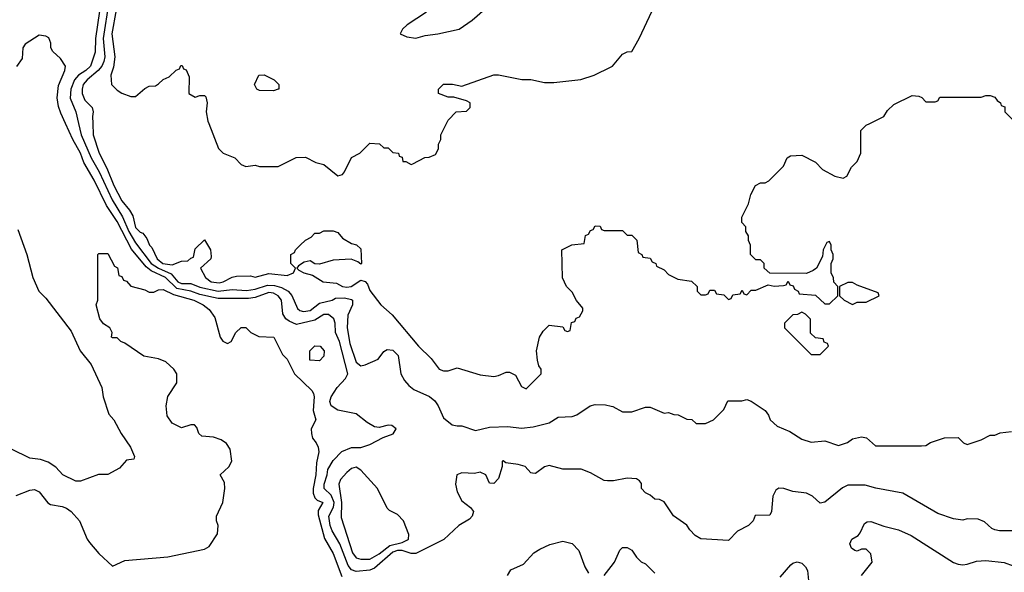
# Model space of a CAD drawing. Header units: inches. Extents: x 1793389 to 1900389, y 320802 to 470796.
# Tile 566 of 656: x 1877426 to 1881711, y 408045 to 410452. Entities that reach past the tile are written whole.
import ezdxf

# ---------------------------------------------------------------- set-up
doc = ezdxf.new("R2010")
doc.units = ezdxf.units.IN
doc.header["$MEASUREMENT"] = 0
for name, color, linetype in [('B8470', 7, 'Continuous'), ('B8471', 7, 'Continuous'), ('B8480', 7, 'Continuous'), ('B8481', 7, 'Continuous')]:
    doc.layers.add(name, color=color, linetype=linetype)

msp = doc.modelspace()

# ---------------------------------------------------------------- linework, layer by layer
at = {"layer": 'B8470', "color": 2}
for points, elevation in [([(1880000, 408443.8), (1879983.5, 408443.5), (1879970, 408446), (1879910, 408478.8), (1879870, 408494.8), (1879790, 408494.8), (1879730, 408511.3), (1879710, 408504.7), (1879670, 408476), (1879656.9, 408476.9), (1879650, 408478), (1879626.4, 408506.4), (1879595.3, 408515.3), (1879542, 408522), (1879530, 408531.3), (1879526, 408530), (1879526, 408506), (1879510, 408454), (1879490, 408432), (1879470, 408434), (1879454, 408470), (1879430, 408482), (1879404.7, 408475.3), (1879350, 408478), (1879328, 408470), (1879322.7, 408430), (1879330, 408395.3), (1879350, 408357.2), (1879387.8, 408327.8), (1879400.9, 408310), (1879395.1, 408290), (1879383.8, 408276.2), (1879337, 408250), (1879271.8, 408188.2), (1879150, 408127.6), (1879130, 408127.4), (1879090, 408140.2), (1879070, 408140.2), (1879050, 408133.4), (1878970, 408064), (1878950, 408054.9), (1878890, 408048.9), (1878870, 408056.4), (1878855.5, 408075.5), (1878819.2, 408170), (1878785.5, 408225.5), (1878776.5, 408250), (1878771.3, 408290), (1878791.4, 408328.6), (1878794.3, 408350), (1878782, 408382), (1878750.4, 408410), (1878750.4, 408430), (1878764.6, 408470), (1878766.8, 408493.2), (1878790, 408532.7), (1878828.2, 408571.8), (1878870, 408589.5), (1878910.7, 408589.3), (1878950, 408602), (1879007.1, 408632.9), (1879050.9, 408649.1), (1879064.7, 408670), (1879045.4, 408685.4), (1879030, 408686), (1878990, 408676.3), (1878970, 408679.1), (1878937.6, 408697.6), (1878890, 408736), (1878810.9, 408750.9), (1878782, 408770), (1878776, 408790), (1878782, 408810), (1878808, 408850), (1878844.4, 408890), (1878854, 408910), (1878817.3, 409050), (1878800.4, 409090), (1878799.3, 409130), (1878793, 409150), (1878770, 409168.4), (1878750, 409168.4), (1878710, 409143.6), (1878630, 409124.4), (1878598.5, 409138.5), (1878584.4, 409150), (1878571.7, 409171.7), (1878564.9, 409230), (1878550.3, 409250), (1878530, 409261.2), (1878510, 409264.5), (1878450, 409242.2), (1878422.3, 409237.7), (1878290, 409238), (1878270, 409241.6), (1878210, 409255), (1878170, 409270.1), (1878110, 409282.1), (1878060.8, 409330), (1877998, 409358), (1877976.1, 409376.1), (1877912.5, 409452.5), (1877850, 409573.4), (1877803.2, 409643.2), (1877750, 409753), (1877704.6, 409830), (1877690, 409870.6), (1877656.5, 409930), (1877625.4, 410000)], 230), ([(1877682.1, 410000), (1877694, 409950), (1877737.5, 409850), (1877772, 409790), (1877827.9, 409667.9), (1877873, 409593), (1877900.5, 409530), (1877930, 409479.6), (1877998.4, 409390), (1878029.2, 409369.2), (1878085.2, 409345.2), (1878114, 409310), (1878130, 409303.5), (1878170, 409303.2), (1878210, 409286.5), (1878290, 409270.2), (1878350, 409276.9), (1878412.8, 409272.8), (1878450, 409278.8), (1878504.3, 409295.7), (1878535, 409295.1), (1878565.8, 409285.8), (1878594, 409270), (1878610.2, 409250.2), (1878634.4, 409194.4), (1878645, 409184.9), (1878661.1, 409181.1), (1878690, 409185.2), (1878730, 409217.1), (1878786, 409230), (1878800.2, 409239.8), (1878838.7, 409241.3), (1878870, 409234), (1878874.4, 409230), (1878874.4, 409210), (1878854.5, 409165.5), (1878851.3, 409110), (1878862.2, 409042.2), (1878890, 408960.5), (1878910, 408945.3), (1878930, 408948.5), (1878986, 408974), (1879010, 409007.3), (1879024.5, 409015.5), (1879050, 409013), (1879072.4, 408990), (1879084.9, 408910), (1879101.1, 408881.1), (1879118.8, 408858.8), (1879141.4, 408841.4), (1879210, 408810.7), (1879232.5, 408792.5), (1879247.3, 408770), (1879270, 408718), (1879307.9, 408687.9), (1879330, 408682.8), (1879350, 408684), (1879410, 408662.8), (1879470, 408677.3), (1879550, 408680.7), (1879610, 408673), (1879660.9, 408679.1), (1879730, 408696), (1879770, 408721), (1879830, 408724.7), (1879850, 408731.3), (1879908, 408770), (1879930, 408776), (1879975.3, 408775.3), (1880000, 408768.6)], 234), ([(1877744, 410000), (1877746, 409950), (1877772.2, 409870), (1877805.2, 409805.2), (1877834.9, 409730), (1877870, 409663), (1877903.1, 409623.1), (1877917.6, 409597.6), (1877930, 409547.3), (1877950, 409526.8), (1877962, 409522), (1877979.8, 409499.8), (1877990.7, 409470), (1878000.3, 409460.3), (1878023.6, 409410), (1878048.5, 409390), (1878090, 409384), (1878130, 409401), (1878158, 409402), (1878170, 409414), (1878182, 409418), (1878190, 409454), (1878230, 409494), (1878256, 409450), (1878259.8, 409420.2), (1878258, 409410), (1878212, 409370), (1878234.9, 409330), (1878259.1, 409310), (1878294.6, 409305.4), (1878312, 409310), (1878350, 409330.8), (1878370, 409334.8), (1878430, 409336), (1878450, 409331.3), (1878510, 409346), (1878590, 409338), (1878618, 409350), (1878626, 409370), (1878606, 409390), (1878606, 409430), (1878622, 409438), (1878626, 409450), (1878646, 409470), (1878670, 409492), (1878694.6, 409505.4), (1878710, 409522), (1878730, 409522), (1878750, 409532), (1878790, 409532), (1878810, 409524.7), (1878830, 409501), (1878870, 409478), (1878891.6, 409471.6), (1878910, 409454), (1878914, 409390), (1878910, 409388), (1878898, 409398), (1878868.4, 409408.4), (1878790, 409405.2), (1878730, 409388), (1878710, 409388.7), (1878690, 409402), (1878663.6, 409396.4), (1878639.6, 409380.4), (1878632, 409370), (1878641, 409361), (1878662, 409350), (1878699.5, 409339.5), (1878746.8, 409310), (1878805.1, 409305.1), (1878831.3, 409290), (1878850, 409286.7), (1878868.7, 409290), (1878910, 409318), (1878930, 409312), (1878939.8, 409299.8), (1878950, 409272), (1878997.3, 409210), (1879047.2, 409167.2), (1879161, 409030), (1879215.9, 408975.9), (1879252, 408930), (1879270, 408922.8), (1879290, 408922.8), (1879330, 408936), (1879430, 408906), (1879490, 408898.8), (1879510, 408902), (1879543.1, 408916.9), (1879556.9, 408916.9), (1879583.6, 408903.6), (1879610, 408854), (1879630, 408844.7), (1879695.3, 408910), (1879695.3, 408930), (1879685.2, 408945.2), (1879679, 408970), (1879675.3, 409010), (1879688.7, 409070), (1879704.7, 409095.3), (1879730, 409122), (1879790, 409114), (1879798, 409098), (1879810, 409094), (1879822, 409098), (1879827.3, 409132.7), (1879842, 409138), (1879848, 409152), (1879862, 409158), (1879876.4, 409183.6), (1879876.4, 409196.4), (1879848.4, 409228.4), (1879830, 409266), (1879806, 409290), (1879788.4, 409328.4), (1879786, 409450), (1879828.4, 409471.6), (1879882, 409478), (1879888.4, 409511.6), (1879902, 409518), (1879910, 409534), (1879922, 409538), (1879930, 409554), (1879952.7, 409552.7), (1879958, 409538), (1879970, 409534), (1880000, 409534)], 238), ([(1878248.6, 410000), (1878291.1, 409891.1), (1878311.1, 409871.1), (1878362, 409850), (1878390, 409822), (1878410, 409812), (1878450, 409818), (1878470, 409812), (1878550, 409812), (1878628.4, 409851.6), (1878670, 409854), (1878714, 409830), (1878750, 409822), (1878810, 409771.3), (1878830, 409778), (1878839, 409790), (1878870, 409852), (1878906, 409870), (1878950, 409914), (1878991.6, 409911.6), (1879010, 409894), (1879030, 409894), (1879050, 409874), (1879074, 409870), (1879078, 409858), (1879090, 409854), (1879094, 409834), (1879106, 409834), (1879130, 409822), (1879136.4, 409823.6), (1879188.4, 409851.6), (1879207.3, 409852.7), (1879235.3, 409864.7), (1879248, 409890), (1879248, 409910), (1879258, 409930), (1879258, 409950), (1879283, 410000)], 242), ([(1877417.7, 409537.7), (1877457, 409430), (1877483.7, 409330), (1877509.4, 409270), (1877538.9, 409238.9), (1877650, 409095.3), (1877689.5, 409009.5), (1877737.2, 408950), (1877784, 408850), (1877788.7, 408810), (1877814, 408734), (1877835.3, 408710), (1877868, 408650), (1877908, 408590), (1877926, 408550), (1877922, 408538), (1877890, 408534), (1877860.4, 408499.6), (1877810, 408472), (1877768.9, 408471.1), (1877690, 408442), (1877670, 408442), (1877614, 408470), (1877583.6, 408503.6), (1877550, 408524.7), (1877516.9, 408536.9), (1877470, 408542), (1877390, 408582)], 230), ([(1877410, 408379.3), (1877470, 408403.8), (1877490, 408405.5), (1877510, 408395.5), (1877548.4, 408348.4), (1877560.3, 408340.3), (1877610, 408332.4), (1877630, 408324.4), (1877650.5, 408310), (1877685.5, 408270), (1877719.5, 408190), (1877730, 408175.5), (1877770, 408127.3), (1877830, 408072), (1877882.7, 408097.3), (1878070, 408113), (1878230, 408146), (1878250, 408158), (1878287.3, 408212.7), (1878289.5, 408249.5), (1878282, 408270), (1878282.7, 408290), (1878309.2, 408350), (1878319, 408410), (1878317.2, 408437.2), (1878298, 408470), (1878335.6, 408504.4), (1878349.6, 408530), (1878342, 408582), (1878326.2, 408606.2), (1878302.9, 408622.9), (1878270, 408634), (1878218, 408638), (1878206, 408650), (1878196.4, 408676.4), (1878187.3, 408687.3), (1878170, 408688), (1878130, 408675.3), (1878090, 408695.3), (1878067, 408727), (1878063.7, 408770), (1878070, 408811.3), (1878109, 408870), (1878109, 408910), (1878097.2, 408930), (1878061.7, 408961.7), (1878030, 408974.5), (1877966.6, 408986.6), (1877883.1, 409043.1), (1877866, 409050), (1877850, 409066), (1877830, 409066), (1877826, 409070), (1877828, 409090), (1877818, 409110), (1877790, 409128), (1877775.3, 409150), (1877758, 409210), (1877766, 409230), (1877766, 409430), (1877770, 409434), (1877810, 409434), (1877838, 409378), (1877851.3, 409371.3), (1877858, 409338), (1877870, 409334), (1877878, 409318), (1877890, 409314), (1877910, 409292), (1877970, 409276), (1877990, 409266), (1878010, 409266), (1878030, 409276), (1878050, 409277.3), (1878095.2, 409255.2), (1878184, 409230), (1878224, 409210), (1878251, 409190), (1878274.4, 409154.4), (1878298, 409070), (1878310, 409052), (1878330, 409042), (1878346, 409050), (1878366, 409090), (1878390, 409112), (1878410, 409112), (1878432, 409090), (1878467.3, 409072.7), (1878532, 409070), (1878570, 408994), (1878590, 408974), (1878622, 408910), (1878697.3, 408837.3), (1878704, 408824), (1878707.3, 408810), (1878703.1, 408750), (1878714, 408710), (1878694.9, 408670), (1878695.3, 408650), (1878700.4, 408630), (1878716.4, 408610), (1878724.9, 408590), (1878727.7, 408570), (1878717.2, 408522.8), (1878715.3, 408470), (1878702.4, 408410), (1878703.6, 408390), (1878710.3, 408370.3), (1878720.3, 408360.3), (1878744.7, 408350), (1878724.8, 408315.2), (1878724.2, 408295.8), (1878752.4, 408192.4), (1878790, 408126.8), (1878827.2, 408027.2)], 226), ([(1879548.7, 408031.3), (1879563.1, 408056.9), (1879618.6, 408081.4), (1879664, 408130), (1879690, 408146), (1879732.9, 408167.1), (1879790, 408180.5), (1879830.4, 408170.4), (1879859.8, 408139.8), (1879884.7, 408070), (1879902, 408042)], 226), ([(1879970, 408031.3), (1880000, 408071.3)], 226)]:
    msp.add_lwpolyline(points, dxfattribs=dict(at, elevation=elevation))
for points, elevation in [([(1878730, 408966), (1878688, 408970), (1878688, 409010), (1878710, 409032), (1878734, 409030), (1878751.3, 409010), (1878750, 408986)], 226), ([(1878890, 408503.6), (1878870, 408497.6), (1878850, 408479.7), (1878822, 408450), (1878814.9, 408430), (1878826.4, 408350), (1878824.2, 408284.2), (1878873.7, 408130), (1878890, 408108.8), (1878910, 408102.3), (1878950, 408103.1), (1878990, 408125.5), (1879037.2, 408162.8), (1879090, 408175.6), (1879113.7, 408186.3), (1879118, 408190), (1879119.5, 408210), (1879095.6, 408270), (1879070, 408296.9), (1879035.3, 408315.3), (1879025.4, 408325.4), (1878983.6, 408410), (1878910, 408489.6)], 234)]:
    msp.add_lwpolyline(points, close=True, dxfattribs=dict(at, elevation=elevation))
at = {"layer": 'B8471', "color": 2}
for points, elevation in [([(1877781.2, 410550), (1877755.2, 410370), (1877754.2, 410310), (1877733.8, 410250), (1877713.4, 410230), (1877681.1, 410210), (1877664.7, 410190), (1877648, 410150), (1877646, 410110), (1877670.2, 410050), (1877682.1, 410000)], 234), ([(1877813.5, 410530), (1877788.5, 410370), (1877795.8, 410290), (1877791.4, 410270), (1877783.2, 410250), (1877767.6, 410230), (1877719.5, 410190), (1877702.6, 410170), (1877697, 410150), (1877698.4, 410130), (1877710, 410101), (1877741, 410070), (1877746, 410050), (1877742.8, 410030), (1877744, 410000)], 238), ([(1877845.4, 410494.6), (1877827.1, 410390), (1877840.3, 410290), (1877834.2, 410245.8), (1877822, 410210), (1877826, 410170), (1877850, 410144.7), (1877870, 410131.3), (1877910, 410118), (1877930, 410118), (1877970, 410152), (1877990, 410162), (1878016.4, 410163.6), (1878030, 410172), (1878050, 410192), (1878076.4, 410203.6), (1878107.3, 410232.7), (1878122, 410238), (1878127.3, 410252.7), (1878132.7, 410252.7), (1878138, 410238), (1878150, 410234), (1878163.6, 410203.6), (1878162, 410130), (1878190, 410114), (1878210, 410122), (1878230, 410122), (1878236, 410116), (1878242, 410090), (1878238, 410050), (1878244.7, 410010), (1878248.6, 410000)], 242), ([(1879195.9, 410484.1), (1879112, 410430), (1879092, 410410), (1879082, 410390), (1879110, 410378), (1879150, 410371.3), (1879190, 410382.8), (1879246, 410390), (1879338, 410410), (1879395.3, 410450), (1879450, 410498)], 246), ([(1877625.4, 410000), (1877605.3, 410045.3), (1877594.3, 410074.3), (1877588.4, 410111.6), (1877594.6, 410165.4), (1877622.8, 410230), (1877624.7, 410250), (1877603.6, 410283.6), (1877570, 410314), (1877562, 410330), (1877562, 410350), (1877552.7, 410372.7), (1877539.6, 410379.6), (1877510, 410384.7), (1877450, 410344.7), (1877439, 410330), (1877436.5, 410283.5), (1877412.5, 410247.5)], 230), ([(1879283, 410000), (1879290, 410014), (1879326, 410050), (1879370, 410054), (1879386, 410070), (1879386, 410090), (1879370, 410098), (1879314.6, 410114.6), (1879290, 410115.3), (1879248, 410130), (1879248, 410150), (1879270, 410171.3), (1879310, 410171.3), (1879350, 410162), (1879490, 410211.3), (1879510, 410211.3), (1879611.6, 410191.6), (1879650, 410191.3), (1879710, 410178), (1879750, 410178), (1879868.4, 410191.6), (1879926, 410210), (1880000, 410247)], 242)]:
    msp.add_lwpolyline(points, dxfattribs=dict(at, elevation=elevation))
at = {"layer": 'B8471', "color": 2, "elevation": 242}
msp.add_lwpolyline([(1878530, 410142), (1878470, 410144), (1878458, 410150), (1878448, 410170), (1878466, 410210), (1878490, 410212), (1878534, 410190), (1878554, 410170), (1878554, 410150), (1878550, 410148.7)], close=True, dxfattribs=at)
at = {"layer": 'B8480', "color": 2}
for points, elevation in [([(1880000, 409534), (1880050, 409534), (1880070, 409514), (1880090, 409514), (1880111.6, 409491.6), (1880118, 409438), (1880134, 409430), (1880138, 409418), (1880170, 409414), (1880178, 409398), (1880194, 409390), (1880198, 409378), (1880230, 409362), (1880250, 409342), (1880290, 409322), (1880350, 409314), (1880374, 409290), (1880374, 409270), (1880390, 409254), (1880410, 409254), (1880422, 409258), (1880430, 409274), (1880450, 409274), (1880458, 409258), (1880490, 409254), (1880510, 409234), (1880522, 409238), (1880530, 409254), (1880562, 409258), (1880570, 409274), (1880578, 409258), (1880590, 409254), (1880610, 409274), (1880630, 409274), (1880683.1, 409296.9), (1880710, 409292), (1880750, 409294), (1880762, 409298), (1880770, 409314), (1880778, 409298), (1880792.7, 409292.7), (1880798, 409278), (1880814, 409270), (1880818, 409258), (1880890, 409252), (1880930, 409214), (1880950, 409214), (1880986, 409250), (1880986, 409290), (1880968.4, 409308.4), (1880967.3, 409327.3), (1880958, 409350), (1880958, 409390), (1880966, 409410), (1880966, 409430), (1880958, 409450), (1880958, 409470), (1880950, 409486), (1880938, 409482), (1880922, 409450), (1880919.6, 409420.4), (1880894, 409370), (1880879.6, 409360.4), (1880850, 409346), (1880690, 409348), (1880666, 409370), (1880666, 409390), (1880650, 409406), (1880630, 409406), (1880606, 409430), (1880606, 409470), (1880598, 409490), (1880598, 409510), (1880586, 409530), (1880586, 409550), (1880568.4, 409568.4), (1880568.4, 409591.6), (1880598, 409650), (1880608, 409690), (1880628, 409730), (1880650, 409742), (1880670, 409742), (1880686, 409750), (1880750, 409814), (1880766, 409850), (1880780.4, 409859.6), (1880830, 409862), (1880890, 409832), (1880919.6, 409799.6), (1880974, 409770), (1881010, 409762), (1881026, 409770), (1881046, 409810), (1881070, 409834), (1881086, 409870), (1881086, 409970), (1881110, 409992), (1881126, 410000)], 238), ([(1880000, 408768.6), (1880006.8, 408766.8), (1880050, 408744.7), (1880090, 408744.7), (1880150, 408764.7), (1880170, 408764.7), (1880230, 408738), (1880250, 408742), (1880272.7, 408732.7), (1880291.6, 408731.6), (1880330, 408712), (1880351.6, 408711.6), (1880370, 408694), (1880410, 408694), (1880446, 408710), (1880490, 408754), (1880508.4, 408791.6), (1880568.4, 408791.6), (1880590, 408798), (1880610, 408791.3), (1880670.5, 408750.5), (1880684.7, 408730), (1880691.3, 408710), (1880722, 408682), (1880778, 408658), (1880830, 408624.7), (1880870, 408612), (1880930, 408618), (1880990, 408598), (1881029.1, 408610.9), (1881050, 408626), (1881090, 408636), (1881110.6, 408630.6), (1881150, 408596), (1881350, 408596), (1881370, 408598), (1881390, 408611.3), (1881450, 408631.3), (1881510, 408632), (1881534, 408610), (1881550, 408602), (1881610, 408622), (1881650, 408642), (1881670, 408642), (1881692.7, 408652.7), (1881742, 408658)], 234), ([(1881770, 408226), (1881690, 408226.8), (1881670, 408231), (1881656, 408236), (1881625.4, 408265.4), (1881596.9, 408276.9), (1881550, 408278), (1881530, 408272), (1881490, 408278), (1881422, 408302), (1881270, 408390.8), (1881151.6, 408411.6), (1881105.4, 408425.4), (1881030, 408424.7), (1881006.3, 408413.7), (1880930, 408351.3), (1880910, 408346), (1880876.8, 408376.8), (1880850.6, 408390.6), (1880790, 408398), (1880751.1, 408411.1), (1880730, 408411.3), (1880716.4, 408403.6), (1880703.1, 408376.9), (1880698, 408310), (1880690, 408294), (1880627.3, 408292.7), (1880618, 408270), (1880598, 408250), (1880550, 408224.7), (1880510, 408184.7), (1880390, 408191.3), (1880365.4, 408205.4), (1880342, 408230), (1880330, 408251.3), (1880270.9, 408290.9), (1880230, 408352), (1880210, 408362), (1880190, 408364.7), (1880170, 408382), (1880150, 408392), (1880132, 408410), (1880131.6, 408431.6), (1880123.6, 408443.6), (1880110, 408452), (1880070, 408456), (1880010, 408444), (1880000, 408443.8)], 230), ([(1881090, 408031.3), (1881135.3, 408090), (1881130, 408126), (1881110, 408146), (1881090, 408146), (1881070, 408138), (1881060.4, 408140.4), (1881046, 408150), (1881038, 408170), (1881048, 408190), (1881074.6, 408205.4), (1881083.1, 408216.9), (1881102, 408258), (1881114, 408266), (1881130, 408266.8), (1881186.2, 408246.2), (1881250.3, 408230.3), (1881306.3, 408206.3), (1881490, 408088.2), (1881510, 408081.6), (1881530, 408078), (1881550, 408080.5), (1881590, 408093.4), (1881630, 408097.3), (1881710, 408087.7), (1881750, 408074)], 226), ([(1880000, 408071.3), (1880014, 408090), (1880038, 408142), (1880050, 408154), (1880070, 408154), (1880090, 408142), (1880110.9, 408110.9), (1880131.1, 408091.1), (1880150, 408082), (1880190, 408042)], 226), ([(1880735.6, 408024.4), (1880781.5, 408078.5), (1880790, 408086), (1880810, 408091), (1880830, 408086), (1880846, 408070), (1880854, 408054), (1880858.8, 408010)], 226)]:
    msp.add_lwpolyline(points, dxfattribs=dict(at, elevation=elevation))
at = {"layer": 'B8480', "color": 2, "elevation": 238}
for points in [[(1881050, 409308), (1881030, 409308), (1880994, 409290), (1880994, 409250), (1881014, 409230), (1881050, 409212), (1881070, 409222), (1881110, 409222), (1881166, 409250), (1881162, 409262), (1881070, 409295.3)], [(1880830, 409178), (1880811.6, 409168.4), (1880790, 409166), (1880754, 409130), (1880754, 409110), (1880870, 408994), (1880910, 408994), (1880946, 409030), (1880942, 409042), (1880927.3, 409047.3), (1880922, 409062), (1880890, 409066), (1880867.3, 409087.3), (1880867.3, 409147.3), (1880846, 409170)]]:
    msp.add_lwpolyline(points, close=True, dxfattribs=at)
at = {"layer": 'B8481', "color": 2}
for points, elevation in [([(1880000, 410247), (1880006, 410250), (1880050, 410302), (1880070, 410312), (1880090, 410314), (1880122, 410370), (1880178, 410490)], 242), ([(1881126, 410000), (1881186, 410030), (1881203.1, 410056.9), (1881230, 410082), (1881310, 410122), (1881339.6, 410119.6), (1881352.7, 410112.7), (1881370, 410094), (1881410, 410094), (1881422, 410098), (1881430, 410114), (1881610, 410114), (1881630, 410122), (1881650, 410122), (1881670, 410114), (1881679.6, 410099.6), (1881694, 410090), (1881698, 410078), (1881712.7, 410072.7), (1881714, 410050), (1881764, 410000)], 238)]:
    msp.add_lwpolyline(points, dxfattribs=dict(at, elevation=elevation))

doc.saveas('drawing.dxf')
